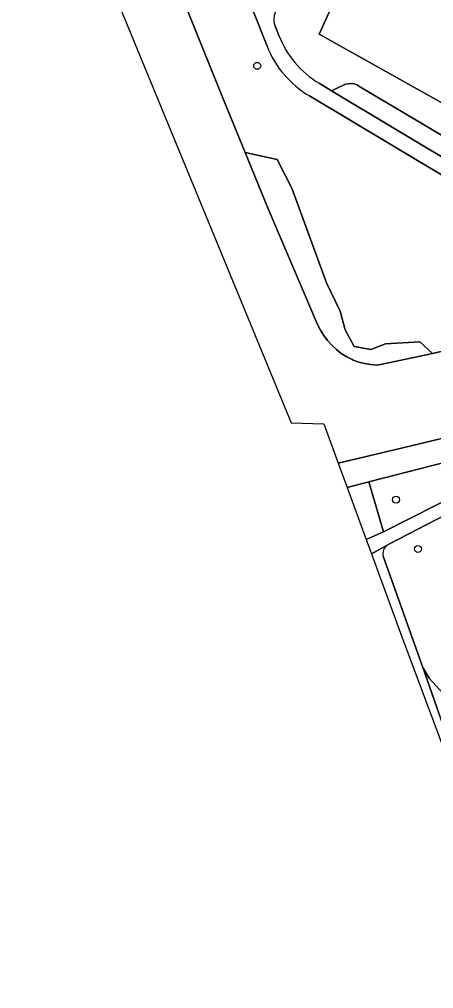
# Model space of a CAD drawing. Extents: x 158455 to 159797, y 387218 to 388672.
# Drawn here: x 159082.6 to 159140.7, y 388169.1 to 388305.2 of the extents above; entities that cross this region are included whole.
import ezdxf

# ---------------------------------------------------------------- set-up
doc = ezdxf.new("R2010")
doc.units = 0
for name, color, linetype in [('IMGEO_Boom', 7, 'Continuous'), ('IMGEO_Erf', 7, 'Continuous'), ('IMGEO_Gemengd_bos', 7, 'Continuous'), ('IMGEO_Groenvoorziening', 7, 'Continuous'), ('IMGEO_Meer_plas_ven_vijver', 7, 'Continuous'), ('IMGEO_Voetpad_gesloten', 7, 'Continuous'), ('IMGEO_Voetpad_halfverhard', 7, 'Continuous'), ('IMGEO_Voetpad_open', 7, 'Continuous'), ('IMGEO_Walbescherming', 7, 'Continuous')]:
    doc.layers.add(name, color=color, linetype=linetype)

msp = doc.modelspace()

# ---------------------------------------------------------------- linework, layer by layer
at = {"layer": 'IMGEO_Boom'}
for centre in [(159115.91, 388298.65), (159135.39, 388237.75), (159138.46, 388230.83)]:
    msp.add_circle(centre, 0.489, dxfattribs=at)
at = {"layer": 'IMGEO_Erf'}
msp.add_lwpolyline([(159125.99, 388306.17), (159124.61, 388303.08), (159151.99, 388287.76)], dxfattribs=at)
at = {"layer": 'IMGEO_Gemengd_bos'}
for points in [[(159159.9, 388232.51), (159160.34, 388233.61), (159147, 388237.99), (159146.69, 388237.86), (159146.39, 388237.71), (159146.21, 388237.61), (159134.47, 388231.55), (159134.16, 388231.38)], [(159133.6, 388229.81), (159139.14, 388214.21), (159140.04, 388212.71), (159146.22, 388205.92)]]:
    msp.add_lwpolyline(points, dxfattribs=at)
msp.add_arc((159135.09, 388230.16), 1.54, 127.3967, 192.9019, dxfattribs=at)
at = {"layer": 'IMGEO_Groenvoorziening'}
for points in [[(159117.29, 388301.42), (159113.38, 388311.35), (159099.93, 388345.52)], [(159098.74, 388324.75), (159111.16, 388294.01), (159114.23, 388286.5), (159118.71, 388285.48), (159120.79, 388281.47), (159125.62, 388268.21), (159127.55, 388264.2), (159128.24, 388261.58), (159129.49, 388259.23), (159131.84, 388258.82), (159133.91, 388259.64), (159138.74, 388259.92), (159140.52, 388258.29), (159180.08, 388267.6), (159197.29, 388271.77), (159226.37, 388278.68), (159240.15, 388282), (159242.6, 388282.56), (159246.53, 388283.45), (159247.32, 388283.63), (159258.39, 388286.26)], [(159211.64, 388292.33), (159210.33, 388298.39), (159203.74, 388296.82), (159203.48, 388297.92), (159202.88, 388300.44), (159153.75, 388288.73), (159153.87, 388288.2), (159151.99, 388287.76), (159124.61, 388303.08), (159125.99, 388306.17), (159124.7, 388309.52), (159119.66, 388307.37)], [(159118.39, 388304.36), (159118.95, 388302.92)], [(159124.59, 388296.22), (159126.34, 388295.16), (159128.29, 388296.09), (159129.02, 388296.18), (159129.5, 388296.11), (159129.96, 388295.94), (159130.4, 388295.67), (159148.08, 388285.17), (159154.87, 388282.55), (159153.98, 388278.58), (159156.21, 388277.24)], [(159154.57, 388275.69), (159123.24, 388294.42)], [(159146.61, 388247.49), (159136.36, 388245.04), (159127.28, 388242.87), (159128.53, 388239.46), (159131.57, 388240.24), (159142.51, 388243.05)], [(159128.53, 388239.46), (159131.21, 388232.15), (159133.62, 388233.24), (159131.57, 388240.24), (159128.53, 388239.46)]]:
    msp.add_lwpolyline(points, dxfattribs=at)
for points in [[(159153.98, 388278.58), (159154.87, 388282.55), (159148.08, 388285.17), (159130.4, 388295.67), (159129.96, 388295.94), (159129.5, 388296.11), (159129.02, 388296.18), (159128.29, 388296.09), (159126.34, 388295.16)], [(159120.79, 388281.47), (159118.71, 388285.48), (159114.23, 388286.5), (159117.37, 388278.79), (159124.39, 388262.35), (159124.79, 388261.56), (159125.25, 388260.81), (159125.78, 388260.1), (159126.37, 388259.44), (159127.02, 388258.84), (159127.71, 388258.29), (159128.46, 388257.82), (159129.24, 388257.41), (159129.36, 388257.35), (159130.16, 388257.07), (159130.98, 388256.85), (159131.82, 388256.71), (159132.67, 388256.65), (159133.43, 388256.75), (159140.09, 388258.19), (159140.17, 388258.21), (159140.52, 388258.29), (159138.74, 388259.92), (159133.91, 388259.64), (159131.84, 388258.82), (159129.49, 388259.23), (159128.24, 388261.58), (159127.55, 388264.2), (159125.62, 388268.21)], [(159157.51, 388243.11), (159165.03, 388244.19), (159166.76, 388244.67), (159167.73, 388245.71), (159172.27, 388250), (159172.83, 388250.52), (159165.46, 388248.46), (159143.35, 388243.21), (159142.51, 388243.05), (159131.57, 388240.24), (159133.62, 388233.24), (159144.89, 388238.94), (159145.08, 388239.07), (159145.59, 388239.37), (159146.12, 388239.62), (159146.67, 388239.82), (159147.24, 388239.97), (159147.82, 388240.07), (159148.41, 388240.12), (159156.15, 388241), (159156.35, 388241.32)]]:
    msp.add_lwpolyline(points, close=True, dxfattribs=at)
for centre, radius, start, end in [((159120.58, 388305.21), 2.35, 113.0447, 201.152), ((159131.54, 388307.8), 13.51, 201.1656, 239.0199), ((159130.4, 388306.55), 14.08, 201.3704, 239.4329)]:
    msp.add_arc(centre, radius, start, end, dxfattribs=at)
at = {"layer": 'IMGEO_Meer_plas_ven_vijver'}
for points in [[(159054.51, 388409.13), (159120.66, 388248.54), (159125.26, 388248.39), (159127.28, 388242.87)], [(159180.08, 388267.6), (159140.52, 388258.29), (159140.17, 388258.21), (159140.09, 388258.19), (159133.43, 388256.75), (159132.67, 388256.65), (159131.82, 388256.71), (159130.98, 388256.85), (159130.16, 388257.07), (159129.36, 388257.35), (159129.24, 388257.41), (159128.46, 388257.82), (159127.71, 388258.29), (159127.02, 388258.84), (159126.37, 388259.44), (159125.78, 388260.1), (159125.25, 388260.81), (159124.79, 388261.56), (159124.39, 388262.35), (159117.37, 388278.79), (159114.23, 388286.5), (159111.16, 388294.01), (159098.74, 388324.75)], [(159127.28, 388242.87), (159136.36, 388245.04), (159146.61, 388247.49), (159182.72, 388255.97), (159196.08, 388259.13), (159228.83, 388266.97), (159243.58, 388270.44), (159245.46, 388270.89), (159249.39, 388271.84), (159249.97, 388271.98), (159254.65, 388273.16)]]:
    msp.add_lwpolyline(points, dxfattribs=at)
at = {"layer": 'IMGEO_Voetpad_gesloten'}
for points in [[(159144.89, 388238.94), (159133.62, 388233.24), (159131.21, 388232.15)], [(159131.21, 388232.15), (159131.95, 388230.13), (159134.16, 388231.38), (159134.47, 388231.55), (159146.21, 388237.61)], [(159146.22, 388205.92), (159140.04, 388212.71), (159139.14, 388214.21), (159144.61, 388198.55), (159146.33, 388192.21)]]:
    msp.add_lwpolyline(points, dxfattribs=at)
at = {"layer": 'IMGEO_Voetpad_halfverhard'}
for points in [[(159115.32, 388312.1), (159113.38, 388311.35), (159117.29, 388301.42)], [(159118.95, 388302.92), (159118.39, 388304.36)], [(159156.21, 388277.24), (159153.98, 388278.58), (159126.34, 388295.16), (159124.59, 388296.22)], [(159123.24, 388294.42), (159154.57, 388275.69)]]:
    msp.add_lwpolyline(points, dxfattribs=at)
for centre, radius, start, end in [((159120.58, 388305.21), 2.35, 113.0447, 201.152), ((159131.54, 388307.8), 13.51, 201.1656, 239.0199), ((159130.4, 388306.55), 14.08, 201.3704, 239.4329)]:
    msp.add_arc(centre, radius, start, end, dxfattribs=at)
at = {"layer": 'IMGEO_Voetpad_open'}
for points in [[(159134.16, 388231.38), (159131.95, 388230.13), (159136.02, 388219), (159144.25, 388196.98), (159156.23, 388150.29), (159170.21, 388117.3)], [(159146.33, 388192.21), (159144.61, 388198.55), (159139.14, 388214.21), (159133.6, 388229.81)]]:
    msp.add_lwpolyline(points, dxfattribs=at)
msp.add_arc((159135.09, 388230.16), 1.54, 127.3967, 192.9019, dxfattribs=at)
at = {"layer": 'IMGEO_Walbescherming'}
for points in [[(159117.37, 388278.79), (159114.23, 388286.5), (159111.16, 388294.01)], [(159140.17, 388258.21), (159140.09, 388258.19), (159133.43, 388256.75)], [(159146.61, 388247.49), (159136.36, 388245.04)]]:
    msp.add_lwpolyline(points, dxfattribs=at)

doc.saveas('drawing.dxf')
